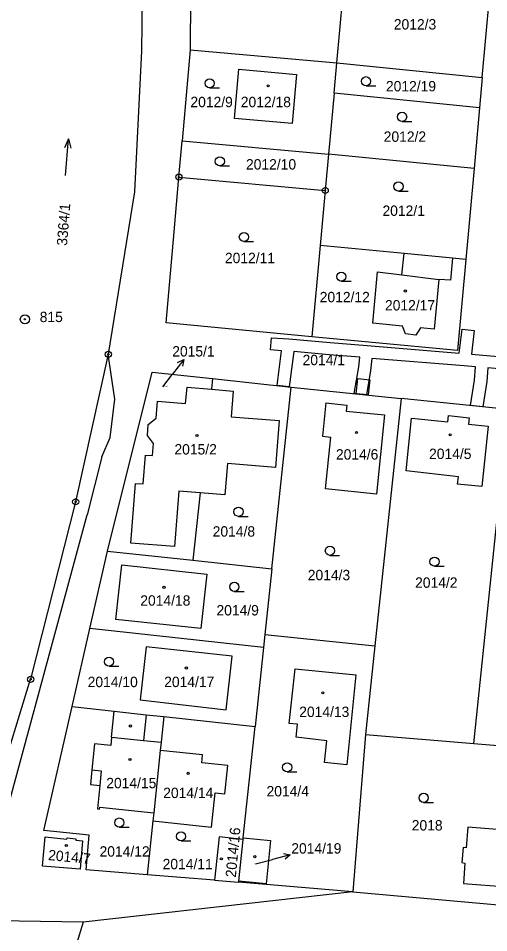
# Model space of a CAD drawing. Extents: x -755819 to -753140, y -1169796 to -1166000.
# Drawn here: x -755593.2 to -755516.1, y -1168053.8 to -1167903.9 of the extents above; entities that cross this region are included whole.
import ezdxf

# ---------------------------------------------------------------- set-up
doc = ezdxf.new("R2010")
doc.units = 0
for name, color, linetype in [('Vrstva 1', 7, 'Continuous'), ('Vrstva 16', 7, 'Continuous'), ('Vrstva 17', 7, 'Continuous'), ('Vrstva 18', 7, 'Continuous'), ('Vrstva 19', 7, 'Continuous'), ('Vrstva 24', 7, 'Continuous'), ('Vrstva 25', 7, 'Continuous'), ('Vrstva 27', 7, 'Continuous'), ('Vrstva 4', 7, 'Continuous')]:
    doc.layers.add(name, color=color, linetype=linetype)

msp = doc.modelspace()

# ---------------------------------------------------------------- linework, layer by layer
at = {"layer": 'Vrstva 1'}
for p, q in [((-755572.75, -1167883.88), (-755573.01, -1167909.23)), ((-755564.97, -1167893.96), (-755565.05, -1167909.06)), ((-755540.98, -1167911.2), (-755539.61, -1167896.25)), ((-755517.16, -1167913.57), (-755515.81, -1167898.64)), ((-755565.05, -1167909.06), (-755566.37, -1167923.98)), ((-755565.05, -1167909.06), (-755540.98, -1167911.2)), ((-755573.01, -1167909.23), (-755574.16, -1167932.32)), ((-755541.44, -1167916.18), (-755540.98, -1167911.2)), ((-755540.98, -1167911.2), (-755517.16, -1167913.57)), ((-755557.76, -1167920.3), (-755557.05, -1167912.24)), ((-755557.05, -1167912.24), (-755547.58, -1167913.08)), ((-755547.58, -1167913.08), (-755548.3, -1167921.15)), ((-755517.16, -1167913.57), (-755517.61, -1167918.55)), ((-755541.44, -1167916.18), (-755542.35, -1167926.16)), ((-755517.61, -1167918.55), (-755541.44, -1167916.18)), ((-755517.61, -1167918.55), (-755518.5, -1167928.49)), ((-755548.3, -1167921.15), (-755557.76, -1167920.3)), ((-755566.89, -1167929.91), (-755566.37, -1167923.98)), ((-755566.37, -1167923.98), (-755542.35, -1167926.16)), ((-755542.35, -1167926.16), (-755542.9, -1167932.11)), ((-755518.5, -1167928.49), (-755542.35, -1167926.16)), ((-755518.5, -1167928.49), (-755519.84, -1167943.41)), ((-755567.68, -1167938.9), (-755566.89, -1167929.91)), ((-755566.89, -1167929.91), (-755542.9, -1167932.11)), ((-755574.16, -1167932.32), (-755578.46, -1167958.96)), ((-755542.9, -1167932.11), (-755543.72, -1167941.12)), ((-755569, -1167953.82), (-755567.68, -1167938.9)), ((-755543.72, -1167941.12), (-755545.09, -1167956.08)), ((-755529.97, -1167942.44), (-755543.72, -1167941.12)), ((-755530.32, -1167945.95), (-755529.97, -1167942.44)), ((-755522.02, -1167943.2), (-755529.97, -1167942.44)), ((-755522.02, -1167943.2), (-755522.35, -1167946.79)), ((-755519.84, -1167943.41), (-755522.02, -1167943.2)), ((-755519.84, -1167943.41), (-755521.19, -1167958.34)), ((-755535.11, -1167953.87), (-755534.31, -1167945.45)), ((-755534.31, -1167945.45), (-755530.32, -1167945.95)), ((-755524.27, -1167946.7), (-755525.01, -1167954.83)), ((-755522.35, -1167946.79), (-755524.27, -1167946.7)), ((-755545.09, -1167956.08), (-755569, -1167953.82)), ((-755530.24, -1167954.36), (-755535.11, -1167953.87)), ((-755529.76, -1167955.62), (-755530.24, -1167954.36)), ((-755528.02, -1167955.81), (-755529.76, -1167955.62)), ((-755527.3, -1167954.63), (-755528.02, -1167955.81)), ((-755525.01, -1167954.83), (-755527.3, -1167954.63)), ((-755521.19, -1167958.34), (-755545.09, -1167956.08)), ((-755578.46, -1167958.96), (-755583.82, -1167983.14)), ((-755577.39, -1167966.29), (-755578.46, -1167958.96)), ((-755578.59, -1167991.2), (-755571.29, -1167961.9)), ((-755571.29, -1167961.9), (-755561.38, -1167962.93)), ((-755561.38, -1167962.93), (-755561.57, -1167964.69)), ((-755561.38, -1167962.93), (-755548.48, -1167964.32)), ((-755565.83, -1167967.01), (-755565.56, -1167964.36)), ((-755565.56, -1167964.36), (-755561.57, -1167964.69)), ((-755551.65, -1167994.12), (-755548.48, -1167964.32)), ((-755548.48, -1167964.32), (-755530.46, -1167966.18)), ((-755561.57, -1167964.69), (-755557.97, -1167964.99)), ((-755557.97, -1167964.99), (-755558.3, -1167969.19)), ((-755578.15, -1167972.58), (-755577.39, -1167966.29)), ((-755570.64, -1167969.42), (-755570.39, -1167966.64)), ((-755570.39, -1167966.64), (-755565.83, -1167967.01)), ((-755542.81, -1167966.93), (-755543.37, -1167972.38)), ((-755542.81, -1167966.93), (-755539.36, -1167967.28)), ((-755539.36, -1167967.28), (-755539.46, -1167968.26)), ((-755530.46, -1167966.18), (-755534.74, -1168006.72)), ((-755512.82, -1167968.02), (-755530.46, -1167966.18)), ((-755539.46, -1167968.26), (-755533.16, -1167968.9)), ((-755533.16, -1167968.9), (-755534.49, -1167981.89)), ((-755522.79, -1167970.04), (-755522.68, -1167969)), ((-755522.68, -1167969), (-755519.31, -1167969.35)), ((-755518.54, -1168022.74), (-755512.82, -1167968.02)), ((-755572.05, -1167972.27), (-755571.93, -1167970.45)), ((-755571.93, -1167970.45), (-755570.64, -1167969.42)), ((-755558.3, -1167969.19), (-755550.45, -1167969.83)), ((-755550.45, -1167969.83), (-755551.06, -1167977.52)), ((-755529.65, -1167978.08), (-755528.73, -1167969.41)), ((-755528.73, -1167969.41), (-755522.79, -1167970.04)), ((-755519.31, -1167969.35), (-755519.42, -1167970.41)), ((-755519.42, -1167970.41), (-755516.18, -1167970.76)), ((-755516.18, -1167970.76), (-755517.22, -1167980.65)), ((-755579.54, -1167975.74), (-755578.15, -1167972.58)), ((-755571.03, -1167973.6), (-755572.05, -1167972.27)), ((-755571.2, -1167975.57), (-755571.03, -1167973.6)), ((-755543.37, -1167972.38), (-755541.98, -1167972.52)), ((-755542.87, -1167981.03), (-755541.98, -1167972.52)), ((-755579.54, -1167975.74), (-755581.94, -1167985.29)), ((-755572.77, -1167980.21), (-755572.35, -1167975.47)), ((-755572.35, -1167975.47), (-755571.2, -1167975.57)), ((-755558.94, -1167976.88), (-755559.37, -1167982)), ((-755551.06, -1167977.52), (-755558.94, -1167976.88)), ((-755521.06, -1167979.06), (-755529.65, -1167978.08)), ((-755521.2, -1167980.23), (-755521.06, -1167979.06)), ((-755574.76, -1167989.89), (-755574.03, -1167980.15)), ((-755574.03, -1167980.15), (-755572.77, -1167980.21)), ((-755534.49, -1167981.89), (-755542.87, -1167981.03)), ((-755517.22, -1167980.65), (-755521.2, -1167980.23)), ((-755566.88, -1167981.41), (-755567.63, -1167990.44)), ((-755563.42, -1167981.68), (-755566.88, -1167981.41)), ((-755563.42, -1167981.68), (-755564.62, -1167992.71)), ((-755559.37, -1167982), (-755563.42, -1167981.68)), ((-755583.82, -1167983.14), (-755591.2, -1168012.23)), ((-755597.66, -1168043.24), (-755581.94, -1167985.29)), ((-755567.63, -1167990.44), (-755574.76, -1167989.89)), ((-755581.48, -1168003.88), (-755578.59, -1167991.2)), ((-755578.59, -1167991.2), (-755564.62, -1167992.71)), ((-755564.62, -1167992.71), (-755551.65, -1167994.12)), ((-755577.21, -1168002.4), (-755576.25, -1167993.45)), ((-755576.25, -1167993.45), (-755562.32, -1167994.97)), ((-755551.65, -1167994.12), (-755552.79, -1168004.9)), ((-755562.32, -1167994.97), (-755563.3, -1168003.92)), ((-755563.3, -1168003.92), (-755577.21, -1168002.4)), ((-755584.41, -1168016.71), (-755581.48, -1168003.88)), ((-755553.02, -1168007.04), (-755581.48, -1168003.88)), ((-755552.79, -1168004.9), (-755553.02, -1168007.04)), ((-755552.79, -1168004.9), (-755534.74, -1168006.72)), ((-755572.23, -1168006.9), (-755573.24, -1168015.59)), ((-755558.14, -1168008.46), (-755572.23, -1168006.9)), ((-755553.02, -1168007.04), (-755554.39, -1168019.95)), ((-755534.74, -1168006.72), (-755536.28, -1168021.28)), ((-755559.15, -1168017.22), (-755558.14, -1168008.46)), ((-755548.79, -1168019.45), (-755547.85, -1168010.49)), ((-755547.85, -1168010.49), (-755537.88, -1168011.48)), ((-755612.8, -1168082.1), (-755591.2, -1168012.23)), ((-755537.88, -1168011.48), (-755539.33, -1168026.23)), ((-755573.24, -1168015.59), (-755559.15, -1168017.22)), ((-755589.04, -1168037), (-755584.41, -1168016.71)), ((-755584.41, -1168016.71), (-755577.48, -1168017.46)), ((-755577.92, -1168021.7), (-755577.48, -1168017.46)), ((-755577.48, -1168017.46), (-755572.23, -1168018.03)), ((-755572.23, -1168018.03), (-755569.35, -1168018.34)), ((-755569.35, -1168018.34), (-755569.79, -1168022.54)), ((-755569.35, -1168018.34), (-755554.39, -1168019.95)), ((-755556.33, -1168038.22), (-755554.39, -1168019.95)), ((-755547.45, -1168019.59), (-755548.79, -1168019.45)), ((-755547.67, -1168021.69), (-755547.45, -1168019.59)), ((-755536.28, -1168021.28), (-755538.36, -1168047.09)), ((-755536.28, -1168021.28), (-755518.54, -1168022.74)), ((-755580.72, -1168022.81), (-755581.17, -1168027.09)), ((-755578.06, -1168023.08), (-755580.72, -1168022.81)), ((-755577.92, -1168021.7), (-755578.06, -1168023.08)), ((-755569.79, -1168022.54), (-755569.94, -1168023.9)), ((-755542.61, -1168022.29), (-755547.67, -1168021.69)), ((-755543.03, -1168025.86), (-755542.61, -1168022.29)), ((-755518.54, -1168022.74), (-755511.76, -1168023.3)), ((-755569.94, -1168023.9), (-755571.01, -1168034.13)), ((-755563.02, -1168024.63), (-755569.94, -1168023.9)), ((-755563.15, -1168025.93), (-755563.02, -1168024.63)), ((-755558.87, -1168026.38), (-755563.15, -1168025.93)), ((-755539.33, -1168026.23), (-755543.03, -1168025.86)), ((-755581.17, -1168027.09), (-755581.41, -1168029.46)), ((-755559.36, -1168031.02), (-755558.87, -1168026.38)), ((-755581.41, -1168029.46), (-755579.86, -1168029.62)), ((-755579.86, -1168029.62), (-755580.26, -1168033.47)), ((-755561.54, -1168036.46), (-755560.95, -1168030.86)), ((-755560.95, -1168030.86), (-755559.36, -1168031.02)), ((-755580.26, -1168033.47), (-755579.9, -1168033.51)), ((-755579.9, -1168033.51), (-755579.87, -1168033.2)), ((-755579.87, -1168033.2), (-755571.01, -1168034.13)), ((-755571.01, -1168034.13), (-755571.15, -1168035.45)), ((-755571.15, -1168035.45), (-755572.08, -1168044.26)), ((-755571.15, -1168035.45), (-755561.54, -1168036.46)), ((-755519.5, -1168036.49), (-755519.77, -1168039.85)), ((-755512.36, -1168037.02), (-755519.5, -1168036.49)), ((-755589.25, -1168042.87), (-755588.81, -1168038.05)), ((-755581.58, -1168037.77), (-755589.04, -1168037)), ((-755588.81, -1168038.05), (-755585.24, -1168038.42)), ((-755582.11, -1168043.45), (-755581.58, -1168037.77)), ((-755560.3, -1168038.05), (-755561.03, -1168045.14)), ((-755556.36, -1168038.47), (-755560.3, -1168038.05)), ((-755585.24, -1168038.42), (-755585.22, -1168038.22)), ((-755585.22, -1168038.22), (-755583.79, -1168038.37)), ((-755583.79, -1168038.37), (-755583.81, -1168038.57)), ((-755583.81, -1168038.57), (-755582.69, -1168038.69)), ((-755582.69, -1168038.69), (-755583.09, -1168043.37)), ((-755557.08, -1168045.33), (-755556.36, -1168038.47)), ((-755556.36, -1168038.47), (-755556.33, -1168038.22)), ((-755556.33, -1168038.22), (-755551.89, -1168038.64)), ((-755551.89, -1168038.64), (-755552.57, -1168045.76)), ((-755520.27, -1168039.81), (-755520.5, -1168042.28)), ((-755519.77, -1168039.85), (-755520.27, -1168039.81)), ((-755520.5, -1168042.28), (-755519.98, -1168042.37)), ((-755519.98, -1168042.37), (-755520.25, -1168045.68)), ((-755583.09, -1168043.37), (-755589.25, -1168042.87)), ((-755572.08, -1168044.26), (-755582.11, -1168043.45)), ((-755561.03, -1168045.14), (-755572.08, -1168044.26)), ((-755561.03, -1168045.14), (-755557.1, -1168045.48)), ((-755557.1, -1168045.48), (-755557.08, -1168045.33)), ((-755538.36, -1168047.09), (-755557.1, -1168045.48)), ((-755552.57, -1168045.76), (-755557.08, -1168045.33)), ((-755538.36, -1168047.09), (-755582.6, -1168052.03)), ((-755538.36, -1168047.09), (-755513.28, -1168049.28)), ((-755520.25, -1168045.68), (-755513.05, -1168046.25)), ((-755582.6, -1168052.03), (-755599.8, -1168051.77)), ((-755582.6, -1168052.03), (-755583.62, -1168055.41))]:
    msp.add_line(p, q, dxfattribs=at)
at = {"layer": 'Vrstva 16'}
for p, q in [((-755566.1, -1167959.82), (-755567.93, -1167962.2)), ((-755569.54, -1167964.3), (-755567.93, -1167962.2)), ((-755548.65, -1168040.99), (-755551.55, -1168041.76)), ((-755554.32, -1168042.5), (-755551.55, -1168041.76))]:
    msp.add_line(p, q, dxfattribs=at)
for points in [[(-755567.11, -1167960.31), (-755566.1, -1167959.82), (-755566.32, -1167960.92)], [(-755549.75, -1168040.76), (-755548.65, -1168040.99), (-755549.49, -1168041.73)]]:
    msp.add_lwpolyline(points, dxfattribs=at)
at = {"layer": 'Vrstva 24'}
for centre, radius in [((-755566.89, -1167929.91), 0.5), ((-755566.89, -1167929.91), 0.1), ((-755542.9, -1167932.11), 0.5), ((-755542.9, -1167932.11), 0.1), ((-755592.14, -1167953.22), 0.75), ((-755592.14, -1167953.22), 0.1), ((-755578.46, -1167958.96), 0.5), ((-755578.46, -1167958.96), 0.1), ((-755583.82, -1167983.14), 0.5), ((-755583.82, -1167983.14), 0.1), ((-755591.2, -1168012.23), 0.5), ((-755591.2, -1168012.23), 0.1)]:
    msp.add_circle(centre, radius, dxfattribs=at)
at = {"layer": 'Vrstva 25'}
for p, q in [((-755536.2, -1167914.95), (-755534.6, -1167914.95)), ((-755561.85, -1167915.29), (-755560.25, -1167915.29)), ((-755530.29, -1167920.79), (-755528.69, -1167920.79)), ((-755560.17, -1167928.08), (-755558.57, -1167928.08)), ((-755530.88, -1167932.2), (-755529.28, -1167932.2)), ((-755556.23, -1167940.48), (-755554.63, -1167940.48)), ((-755540.27, -1167946.98), (-755538.67, -1167946.98)), ((-755557.11, -1167985.52), (-755555.51, -1167985.52)), ((-755542.13, -1167991.91), (-755540.53, -1167991.91)), ((-755524.98, -1167993.69), (-755523.38, -1167993.69)), ((-755557.81, -1167997.82), (-755556.21, -1167997.82)), ((-755578.34, -1168010.09), (-755576.74, -1168010.09)), ((-755549.14, -1168027.42), (-755547.54, -1168027.42)), ((-755526.76, -1168032.41), (-755525.16, -1168032.41)), ((-755576.67, -1168036.46), (-755575.07, -1168036.46)), ((-755566.53, -1168038.72), (-755564.93, -1168038.72))]:
    msp.add_line(p, q, dxfattribs=at)
for points in [[(-755585.49, -1167929.63), (-755585.01, -1167923.65), (-755585.63, -1167925.1)], [(-755585.01, -1167923.65), (-755584.63, -1167925.19)]]:
    msp.add_lwpolyline(points, dxfattribs=at)
for centre, radius in [((-755536.2, -1167914.2), 0.75), ((-755561.85, -1167914.54), 0.75), ((-755552.26, -1167914.95), 0.175), ((-755530.29, -1167920.04), 0.75), ((-755560.17, -1167927.33), 0.75), ((-755530.88, -1167931.45), 0.75), ((-755556.23, -1167939.73), 0.75), ((-755540.27, -1167946.23), 0.75), ((-755529.76, -1167948.59), 0.175), ((-755563.93, -1167972.26), 0.175), ((-755537.76, -1167971.78), 0.175), ((-755522.4, -1167972.16), 0.175), ((-755557.11, -1167984.77), 0.75), ((-755542.13, -1167991.16), 0.75), ((-755524.98, -1167992.94), 0.75), ((-755569.33, -1167997.15), 0.175), ((-755557.81, -1167997.07), 0.75), ((-755578.34, -1168009.34), 0.75), ((-755565.66, -1168010.38), 0.175), ((-755543.29, -1168014.45), 0.175), ((-755574.84, -1168019.88), 0.175), ((-755574.92, -1168025.37), 0.175), ((-755549.14, -1168026.67), 0.75), ((-755565.38, -1168027.64), 0.175), ((-755526.76, -1168031.66), 0.75), ((-755576.67, -1168035.71), 0.75), ((-755566.53, -1168037.97), 0.75), ((-755585.36, -1168039.47), 0.175), ((-755559.93, -1168041.65), 0.175), ((-755554.43, -1168041.31), 0.175)]:
    msp.add_circle(centre, radius, dxfattribs=at)
at = {"layer": 'Vrstva 27'}
for p, q in [((-755520.91, -1167958.76), (-755520.46, -1167954.84)), ((-755520.46, -1167954.84), (-755518.48, -1167955.07)), ((-755518.48, -1167955.07), (-755518.92, -1167958.93)), ((-755551.85, -1167958.24), (-755551.71, -1167956.24)), ((-755551.71, -1167956.24), (-755548.85, -1167956.44)), ((-755548.85, -1167956.44), (-755542.08, -1167957.02)), ((-755542.08, -1167957.02), (-755536.04, -1167957.54)), ((-755550.05, -1167958.37), (-755551.85, -1167958.24)), ((-755550.78, -1167964.07), (-755550.05, -1167958.37)), ((-755548.05, -1167958.52), (-755548.8, -1167964.29)), ((-755542.26, -1167959.02), (-755548.05, -1167958.52)), ((-755536.04, -1167957.54), (-755520.91, -1167958.76)), ((-755537.23, -1167959.45), (-755542.26, -1167959.02)), ((-755537.4, -1167961.01), (-755537.23, -1167959.45)), ((-755535.24, -1167959.62), (-755535.46, -1167961.63)), ((-755520.11, -1167960.84), (-755535.24, -1167959.62)), ((-755518.92, -1167958.93), (-755517.07, -1167959.08)), ((-755517.07, -1167959.08), (-755507.9, -1167959.97)), ((-755538.14, -1167965.39), (-755537.4, -1167961.01)), ((-755535.46, -1167961.63), (-755536.13, -1167965.6)), ((-755518.24, -1167961), (-755520.11, -1167960.84)), ((-755518.4, -1167963.19), (-755518.24, -1167961)), ((-755516.25, -1167961.18), (-755516.41, -1167963.42)), ((-755507.14, -1167962.05), (-755516.25, -1167961.18)), ((-755537.83, -1167965.42), (-755537.55, -1167962.93)), ((-755537.55, -1167962.93), (-755535.56, -1167963.16)), ((-755535.56, -1167963.16), (-755535.85, -1167965.62)), ((-755548.8, -1167964.29), (-755550.78, -1167964.07)), ((-755519.06, -1167967.37), (-755518.4, -1167963.19)), ((-755516.41, -1167963.42), (-755517.06, -1167967.58)), ((-755536.13, -1167965.6), (-755538.14, -1167965.39)), ((-755535.85, -1167965.62), (-755537.83, -1167965.42)), ((-755517.06, -1167967.58), (-755519.06, -1167967.37))]:
    msp.add_line(p, q, dxfattribs=at)
at = {"layer": 'Vrstva 4'}
for p, q in [((-755530.32, -1167945.95), (-755524.27, -1167946.7)), ((-755572.23, -1168018.03), (-755572.67, -1168022.24)), ((-755577.92, -1168021.7), (-755572.67, -1168022.24)), ((-755572.67, -1168022.24), (-755569.79, -1168022.54)), ((-755581.17, -1168027.09), (-755579.61, -1168027.25)), ((-755579.61, -1168027.25), (-755579.86, -1168029.62))]:
    msp.add_line(p, q, dxfattribs=at)

# ---------------------------------------------------------------- texts
at = {"layer": 'Vrstva 16'}
for s, p in [('2015/1', (-755567.98, -1167959.32)), ('2014/19', (-755548.46, -1168040.79))]:
    msp.add_text(s, height=1.7, dxfattribs=at).set_placement(p)
at = {"layer": 'Vrstva 17'}
msp.add_text('815', height=1.7, dxfattribs=at).set_placement((-755589.71, -1167953.68))
at = {"layer": 'Vrstva 18'}
for s, height, p in [('2012/3', 1.7, (-755531.65, -1167905.72)), ('2012/19', 1.7, (-755532.94, -1167915.86)), ('2012/9', 1.7, (-755565, -1167918.45)), ('2012/2', 1.7, (-755533.31, -1167924.13)), ('2012/10', 1.7, (-755555.89, -1167928.67)), ('2012/1', 1.7, (-755533.51, -1167936.27)), ('2012/11', 1.7, (-755559.34, -1167944.02)), ('2012/12', 1.7, (-755543.8, -1167950.43)), ('2014/1', 1.7, (-755546.61, -1167960.74)), ('2015/1', 0.2, (-755569.51, -1167964.3)), ('2014/8', 1.7, (-755561.35, -1167988.84)), ('2014/3', 1.7, (-755545.76, -1167995.99)), ('2014/2', 1.7, (-755528.16, -1167997.23)), ('2014/9', 1.7, (-755560.73, -1168001.76)), ('2014/10', 1.7, (-755581.85, -1168013.51)), ('2014/4', 1.7, (-755552.52, -1168031.42)), ('2018', 1.7, (-755528.71, -1168037.01)), ('2014/12', 1.7, (-755579.9, -1168041.29)), ('2014/11', 1.7, (-755569.56, -1168043.36))]:
    msp.add_text(s, height=height, dxfattribs=at).set_placement(p)
msp.add_text('3364/1', height=1.7, rotation=85.4853, dxfattribs=at).set_placement((-755585.23, -1167941.21))
at = {"layer": 'Vrstva 19'}
for s, height, p in [('2012/18', 1.7, (-755556.74, -1167918.45)), ('2012/17', 1.7, (-755533.1, -1167951.77)), ('2015/2', 1.7, (-755567.62, -1167975.38)), ('2014/6', 1.7, (-755541.14, -1167976.21)), ('2014/5', 1.7, (-755525.87, -1167976.12)), ('2014/18', 1.7, (-755573.22, -1168000.16)), ('2014/17', 1.7, (-755569.3, -1168013.5)), ('2014/13', 1.7, (-755547.16, -1168018.41)), ('2014/15', 1.7, (-755578.8, -1168030.08)), ('2014/14', 1.7, (-755569.46, -1168031.69)), ('2014/19', 0.1, (-755554.57, -1168042.5))]:
    msp.add_text(s, height=height, dxfattribs=at).set_placement(p)
for s, rotation, p in [('2014/16', 84.6259, (-755557.56, -1168044.77)), ('2014/7', 354.6036, (-755588.39, -1168041.85))]:
    msp.add_text(s, height=1.7, rotation=rotation, dxfattribs=at).set_placement(p)

doc.saveas('drawing.dxf')
